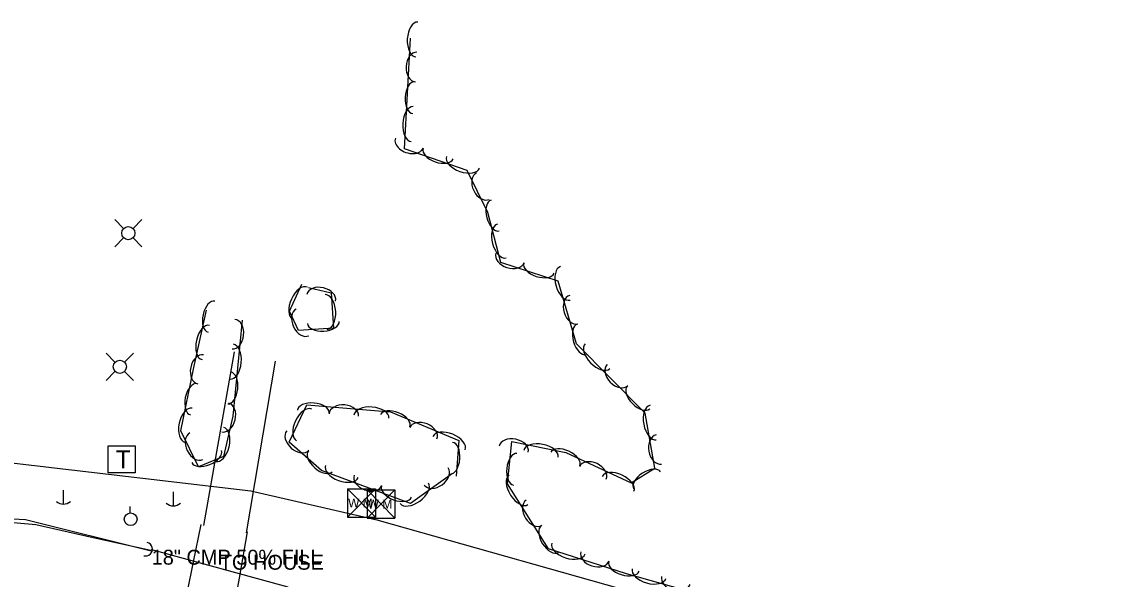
# Model space of a CAD drawing. Extents: x 1441650 to 1491889, y 345904 to 358319.
# Drawn here: x 1464608.2 to 1464973.1, y 350108.7 to 350295.8 of the extents above; entities that cross this region are included whole.
import ezdxf

# ---------------------------------------------------------------- set-up
doc = ezdxf.new("R2010")
doc.units = 0
for name, color, linetype in [('S_CROSS_DRAIN', 7, 'Continuous'), ('S_CROSS_DRAIN_ANNOT', 7, 'Continuous'), ('S_DITCHLINE', 7, 'Continuous'), ('S_DRG_PT_SYM', 7, 'Continuous'), ('S_EDGE_PAVEMENT', 7, 'Continuous'), ('S_MSC_PT_SYM', 7, 'Continuous'), ('S_PARKING', 7, 'Continuous'), ('S_STREAM', 7, 'Continuous'), ('S_SURVEY_TEXT_ANNOT', 7, 'Continuous'), ('S_TELEPHONE_UTILITIES', 7, 'Continuous'), ('S_TREE', 7, 'Continuous'), ('S_UTILITY_POLE', 7, 'Continuous'), ('S_UTL_PT_SYM', 7, 'Continuous'), ('S_WATER_UTILITIES', 7, 'Continuous')]:
    doc.layers.add(name, color=color, linetype=linetype)

msp = doc.modelspace()

# ---------------------------------------------------------------- linework, layer by layer
at = {"layer": 'S_CROSS_DRAIN'}
msp.add_line((1464697.6, 350105.97), (1464651.8, 350118.56), dxfattribs=at)
msp.add_arc((1464649.73, 350118.78), 2.3, 254.6225, 74.9517, dxfattribs=at)
at = {"layer": 'S_DITCHLINE'}
msp.add_lwpolyline([(1464508.29, 350141.1), (1464520.62, 350138.79), (1464532.95, 350136.48), (1464545.27, 350134.17), (1464557.6, 350131.85), (1464571.43, 350130.66), (1464585.26, 350129.46), (1464599.09, 350128.26), (1464612.92, 350127.07), (1464632.2, 350122.73), (1464651.48, 350118.39)], dxfattribs=at)
at = {"layer": 'S_DRG_PT_SYM'}
msp.add_lwpolyline([(1464651.8, 350118.56), (1464651.8, 350118.61), (1464651.8, 350118.56), (1464651.75, 350118.56), (1464651.8, 350118.56), (1464651.8, 350118.51), (1464651.8, 350118.56), (1464651.85, 350118.56)], dxfattribs=at)
at = {"layer": 'S_EDGE_PAVEMENT'}
for points in [[(1464651.84, 350078.39), (1464657.88, 350084.2), (1464661.58, 350093.45), (1464665.86, 350114.52), (1464668.43, 350127.07)], [(1464683.8, 350124.53), (1464681.11, 350109), (1464677.04, 350086.61), (1464676.87, 350079.32), (1464681.02, 350070.54)]]:
    msp.add_lwpolyline(points, dxfattribs=at)
at = {"layer": 'S_MSC_PT_SYM'}
msp.add_lwpolyline([(1464674.66, 350116.86), (1464674.66, 350116.91), (1464674.66, 350116.86), (1464674.61, 350116.86), (1464674.66, 350116.86), (1464674.66, 350116.81), (1464674.66, 350116.86), (1464674.71, 350116.86)], dxfattribs=at)
at = {"layer": 'S_PARKING'}
for points in [[(1464669.31, 350126.72), (1464679.56, 350184.94)], [(1464693.21, 350181.91), (1464683.45, 350124.27)]]:
    msp.add_lwpolyline(points, dxfattribs=at)
at = {"layer": 'S_STREAM'}
msp.add_lwpolyline([(1464652.11, 350117.92), (1464609.47, 350128.59), (1464577.28, 350130.28), (1464542.69, 350134.01), (1464515.53, 350138.93), (1464508.02, 350140.61)], dxfattribs=at)
at = {"layer": 'S_TELEPHONE_UTILITIES'}
msp.add_lwpolyline([(1464637.2, 350144.4), (1464637.2, 350153.4), (1464646.2, 350153.4), (1464646.2, 350144.4)], close=True, dxfattribs=at)
at = {"layer": 'S_TREE'}
for points in [[(1465139.59, 350124.01), (1465150.11, 350084.78), (1465159.81, 350048.61), (1465145.5, 350027.84), (1465095.01, 350037.15), (1465000.87, 350058.81), (1464927.34, 350080.66), (1464895.24, 350088.77), (1464837.81, 350102.94), (1464811.14, 350110.48), (1464785, 350118.83), (1464771.17, 350140.64), (1464772.65, 350154.89), (1464790.82, 350151.25), (1464812.7, 350140.97), (1464820.68, 350145.98), (1464817.37, 350164.45), (1464794.36, 350187.64), (1464788.19, 350208.72), (1464769, 350215.03), (1464764.59, 350231.77), (1464757.72, 350245.87), (1464736.68, 350253.16), (1464738.7, 350290.3)], [(1464704.38, 350206.6), (1464712.06, 350204.82), (1464712.77, 350192.91), (1464701.09, 350192.18), (1464698.03, 350198.67), (1464702.19, 350207.71)], [(1464682.11, 350195.63), (1464679.06, 350163.42), (1464675.86, 350149.86), (1464667.5, 350146.44), (1464661.62, 350158.46), (1464665.91, 350179.72), (1464670.17, 350198.94)], [(1464752.7, 350144.12), (1464738.7, 350134.04), (1464708.73, 350145.14), (1464697.88, 350154.69), (1464703.85, 350167.22), (1464731.91, 350164.84), (1464754.91, 350155.24), (1464753.97, 350143.26)]]:
    msp.add_lwpolyline(points, dxfattribs=at)
for centre, major_axis, ratio, start_param, end_param in [((1464740.8, 350289.83), (-0.32, -5.86), 0.550079, 3.141593, 6.283185), ((1464740.56, 350280.57), (-0.27, -4.95), 0.68531, 3.141593, 6.283185), ((1464739.73, 350270.3), (-0.29, -5.34), 0.540698, 3.141593, 6.283185), ((1464739.25, 350261.44), (-0.32, -5.86), 0.550079, 3.141593, 6.283185), ((1464738.25, 350255.13), (4.68, -1.62), 0.685311, 3.141594, 6.283187), ((1464747.9, 350251.51), (5.05, -1.75), 0.5407, 3.141594, 6.283186), ((1464756.28, 350248.61), (5.55, -1.92), 0.55008, 3.141594, 6.283186), ((1464762.93, 350240.62), (2.17, -4.45), 0.68531, 3.141593, 6.283185), ((1464767.06, 350230.75), (1.36, -5.17), 0.540698, 3.141593, 6.283185), ((1464769.31, 350222.17), (1.49, -5.68), 0.550079, 3.141593, 6.283185), ((1464772.05, 350216.53), (4.71, -1.55), 0.68531, 3.141593, 6.283185), ((1464781.76, 350213.07), (5.08, -1.67), 0.540699, 3.141593, 6.283185), ((1464790.62, 350207.98), (1.65, -5.63), 0.550079, 3.141593, 6.283185), ((1464701.6, 350201.37), (-2.46, -5.33), 0.55008, 3.141593, 6.283185), ((1464708.67, 350203.16), (-4.83, 1.12), 0.685311, 3.141593, 6.283185), ((1464710.32, 350198.37), (-0.35, 5.86), 0.55008, 3.141593, 6.283185), ((1464671.87, 350196.81), (-1.16, -5.22), 0.540699, 3.141593, 6.283185), ((1464793.47, 350199.16), (1.39, -4.76), 0.685309, 3.141593, 6.283185), ((1464702.45, 350194.88), (2.12, -4.48), 0.685311, 3.141593, 6.283185), ((1464669.96, 350188.15), (-1.27, -5.73), 0.55008, 3.141593, 6.283185), ((1464679.27, 350190.92), (0.47, 4.93), 0.685311, 3.141593, 6.283185), ((1464709.39, 350194.82), (5.34, 0.33), 0.540699, 3.141593, 6.283185), ((1464796.11, 350189.2), (1.5, -5.13), 0.540698, 3.141593, 6.283185), ((1464678.66, 350181.68), (0.55, 5.84), 0.55008, 3.141593, 6.283185), ((1464801.4, 350183.55), (4.13, -4.17), 0.550079, 3.141593, 6.283185), ((1464668.22, 350179.1), (-0.98, -4.86), 0.685311, 3.141593, 6.283185), ((1464808.11, 350177.17), (3.49, -3.52), 0.68531, 3.141593, 6.283185), ((1464677.82, 350172.85), (0.5, 5.32), 0.540699, 3.141593, 6.283185), ((1464665.92, 350169.06), (-1.06, -5.24), 0.540699, 3.141593, 6.283185), ((1464815.18, 350169.67), (3.77, -3.8), 0.540699, 3.141593, 6.283185), ((1464676.5, 350162.96), (1.14, 4.82), 0.685311, 3.141593, 6.283185), ((1464706.05, 350164.91), (-5.33, 0.45), 0.540699, 3.141593, 6.283185), ((1464664.17, 350160.36), (-1.16, -5.75), 0.55008, 3.141593, 6.283185), ((1464702.98, 350160.46), (-2.53, -5.3), 0.55008, 3.141593, 6.283185), ((1464716.29, 350163.78), (-4.94, 0.42), 0.685311, 3.141593, 6.283185), ((1464725.54, 350163.25), (-5.85, 0.5), 0.55008, 3.141593, 6.283185), ((1464733.54, 350161.86), (-4.93, 2.06), 0.540699, 3.141593, 6.283185), ((1464820.1, 350161.26), (1.04, -5.78), 0.550079, 3.141593, 6.283185), ((1464742.95, 350157.65), (-4.57, 1.91), 0.685311, 3.141593, 6.283185), ((1464666.78, 350153.32), (2.18, -4.45), 0.685311, 3.141593, 6.283185), ((1464674.63, 350153.89), (1.35, 5.71), 0.55008, 3.141593, 6.283185), ((1464700.84, 350155.25), (3.72, -3.27), 0.685311, 3.141593, 6.283185), ((1464751.6, 350154.33), (-5.42, 2.26), 0.55008, 3.141593, 6.283185), ((1464821.99, 350152.2), (0.87, -4.88), 0.685309, 3.141593, 6.283185), ((1464752.31, 350149.26), (0.42, 5.33), 0.540699, 3.141593, 6.283185), ((1464773.31, 350152.33), (-4.86, 0.97), 0.68531, 3.141593, 6.283185), ((1464782.44, 350150.76), (-5.75, 1.15), 0.550079, 3.141593, 6.283185), ((1464790.6, 350149.01), (-4.84, 2.27), 0.540699, 3.141593, 6.283185), ((1464670.23, 350149.85), (4.95, 2.02), 0.540699, 3.141593, 6.283185), ((1464708.4, 350148.25), (4.01, -3.53), 0.540699, 3.141593, 6.283185), ((1464773.81, 350145.57), (-0.55, -5.32), 0.540698, 3.141593, 6.283185), ((1464715.62, 350144.85), (5.5, -2.04), 0.55008, 3.141593, 6.283185), ((1464747.28, 350143.15), (4.02, 2.9), 0.685311, 3.141593, 6.283185), ((1464799.81, 350144.39), (-4.49, 2.11), 0.68531, 3.141593, 6.283185), ((1464818.07, 350141.84), (-4.53, -2.84), 0.540699, 3.141593, 6.283185), ((1464724.39, 350141.88), (4.65, -1.72), 0.685311, 3.141593, 6.283185), ((1464774.94, 350138.66), (3.14, -4.96), 0.550079, 3.141593, 6.283185), ((1464808.3, 350140.69), (-5.31, 2.49), 0.550079, 3.141593, 6.283185), ((1464733.96, 350138.06), (5.01, -1.86), 0.540699, 3.141593, 6.283185), ((1464739.92, 350137.53), (4.76, 3.43), 0.55008, 3.141593, 6.283185), ((1464780.12, 350130.98), (2.65, -4.18), 0.68531, 3.141593, 6.283185), ((1464785.41, 350122.14), (2.86, -4.51), 0.540698, 3.141593, 6.283185), ((1464791.64, 350118.94), (5.59, -1.79), 0.550079, 3.141593, 6.283185), ((1464800.54, 350116.37), (4.72, -1.51), 0.68531, 3.141593, 6.283185), ((1464810.27, 350112.98), (5.09, -1.63), 0.540699, 3.141593, 6.283185), ((1464818.72, 350110.54), (5.65, -1.6), 0.550079, 3.141593, 6.283185), ((1464827.7, 350108.28), (4.77, -1.35), 0.68531, 3.141593, 6.283185)]:
    msp.add_ellipse(centre, major_axis=major_axis, ratio=ratio, start_param=start_param, end_param=end_param, dxfattribs=at)
at = {"layer": 'S_UTILITY_POLE'}
for p, q in [((1464642.36, 350226.39), (1464639.38, 350229.37)), ((1464645.54, 350226.39), (1464648.53, 350229.37)), ((1464642.36, 350223.21), (1464639.38, 350220.23)), ((1464645.54, 350223.21), (1464648.53, 350220.23)), ((1464639.48, 350181.56), (1464636.5, 350184.54)), ((1464642.66, 350181.56), (1464645.64, 350184.54)), ((1464639.48, 350178.38), (1464636.5, 350175.4)), ((1464642.66, 350178.38), (1464645.64, 350175.4)), ((1464622.1, 350138.58), (1464622.1, 350133.86)), ((1464659, 350138.01), (1464659, 350133.28)), ((1464644.62, 350130.96), (1464644.62, 350133.07))]:
    msp.add_line(p, q, dxfattribs=at)
for centre, radius in [((1464643.96, 350224.81), 2.21), ((1464641.08, 350179.98), 2.21), ((1464644.74, 350128.82), 2.13)]:
    msp.add_circle(centre, radius, dxfattribs=at)
for centre in [(1464622.17, 350137.28), (1464659.06, 350136.71)]:
    msp.add_arc(centre, 3.41, 226.3972, 313.6028, dxfattribs=at)
at = {"layer": 'S_UTL_PT_SYM'}
for points in [[(1464685.12, 350138.3), (1464685.12, 350138.35), (1464685.12, 350138.3), (1464685.07, 350138.3), (1464685.12, 350138.3), (1464685.12, 350138.25), (1464685.12, 350138.3), (1464685.17, 350138.3)], [(1464727.38, 350128.66), (1464727.38, 350128.71), (1464727.38, 350128.66), (1464727.33, 350128.66), (1464727.38, 350128.66), (1464727.38, 350128.61), (1464727.38, 350128.66), (1464727.43, 350128.66)]]:
    msp.add_lwpolyline(points, dxfattribs=at)
at = {"layer": 'S_WATER_UTILITIES'}
for p, q in [((1464503.34, 350159.64), (1464685.12, 350138.3)), ((1464685.12, 350138.3), (1464727.38, 350128.66)), ((1464717.52, 350138.99), (1464726.86, 350138.99)), ((1464717.52, 350138.99), (1464717.52, 350129.5)), ((1464717.52, 350138.99), (1464726.86, 350129.5)), ((1464726.86, 350138.99), (1464717.52, 350129.5)), ((1464724.06, 350138.64), (1464733.4, 350138.64)), ((1464724.06, 350138.64), (1464724.06, 350129.14)), ((1464724.06, 350138.64), (1464733.4, 350129.14)), ((1464733.4, 350138.64), (1464724.06, 350129.14)), ((1464726.86, 350138.99), (1464726.86, 350129.5)), ((1464733.4, 350138.64), (1464733.4, 350129.14)), ((1464717.52, 350129.5), (1464726.86, 350129.5)), ((1464724.06, 350129.14), (1464733.4, 350129.14)), ((1464727.38, 350128.66), (1464823.19, 350101.56))]:
    msp.add_line(p, q, dxfattribs=at)

# ---------------------------------------------------------------- texts
at = {"layer": 'S_CROSS_DRAIN_ANNOT'}
msp.add_text('18" CMP 50% FILL', height=5, dxfattribs=at).set_placement((1464651.8, 350113.56))
at = {"layer": 'S_SURVEY_TEXT_ANNOT'}
msp.add_text('TO HOUSE', height=5, dxfattribs=at).set_placement((1464674.66, 350111.86))
at = {"layer": 'S_TELEPHONE_UTILITIES'}
msp.add_text('T', height=6, rotation=360, dxfattribs=at).set_placement((1464639.76, 350145.9))
at = {"layer": 'S_WATER_UTILITIES'}
for p in [(1464717.73, 350132.76), (1464724.27, 350132.4)]:
    msp.add_text('W M', height=3, rotation=360, dxfattribs=at).set_placement(p)

doc.saveas('drawing.dxf')
